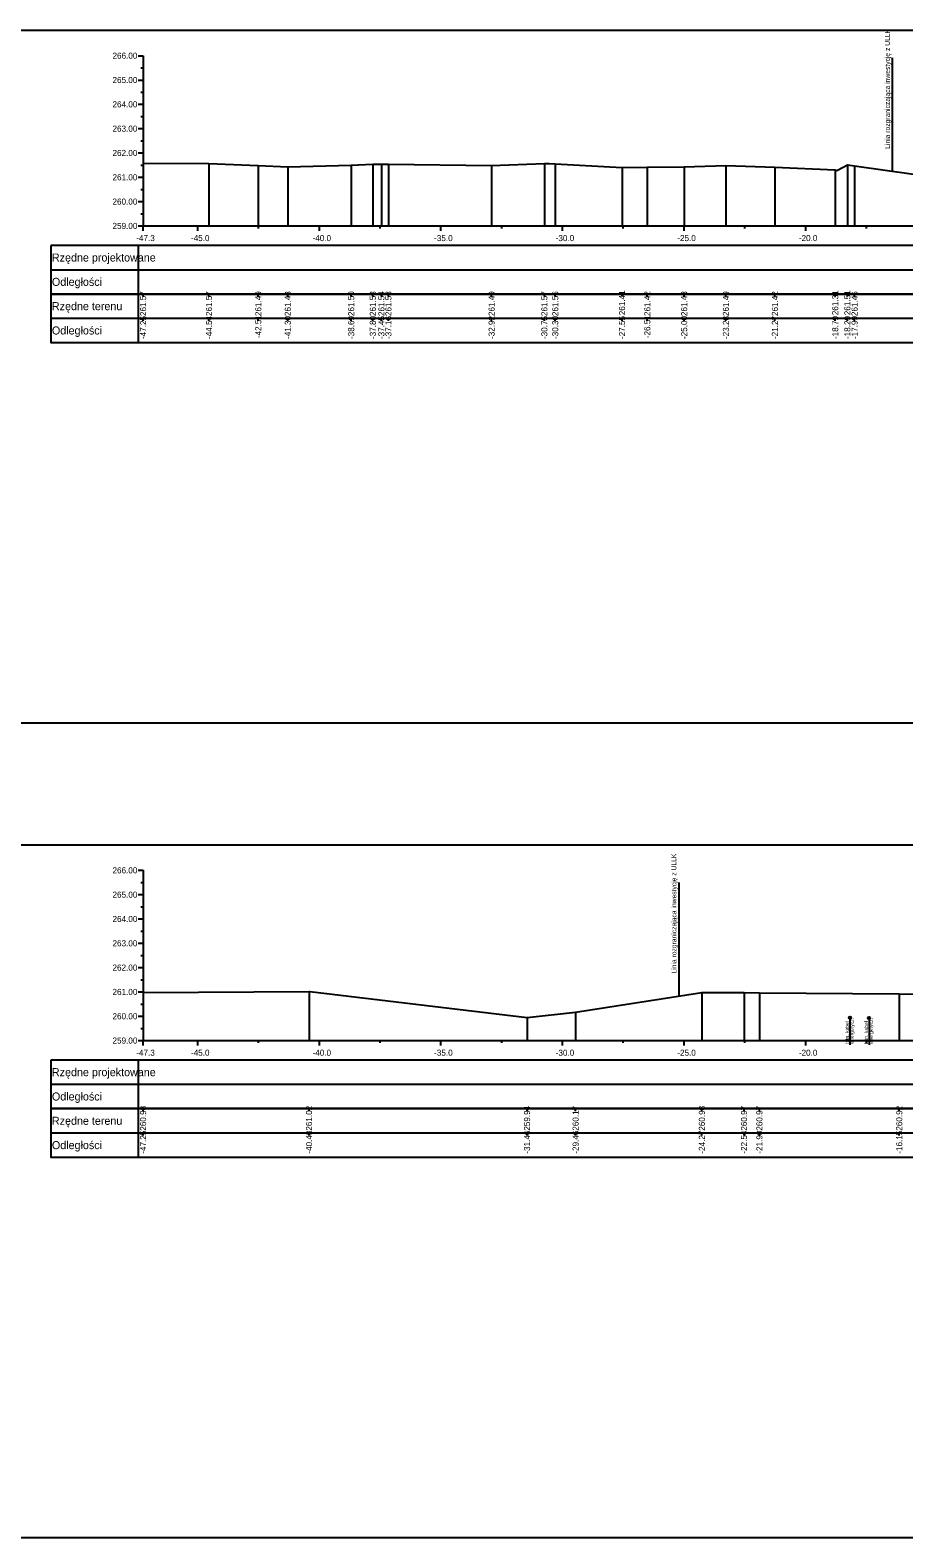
# Model space of a CAD drawing. Extents: x 6516023 to 6560129, y 5513077 to 5529206.
# Drawn here: x 6519458.3 to 6519494.3, y 5514484.7 to 5514546.7 of the extents above; entities that cross this region are included whole.
import ezdxf

# ---------------------------------------------------------------- set-up
doc = ezdxf.new("R2010")
doc.units = 0
for name, color, linetype in [('TOR_PRZEK_P-kable', 7, 'Continuous'), ('TOR_PRZEK_P-tabelka istniejace', 7, 'Continuous'), ('TOR_PRZEK_P-tabelka projektowane', 7, 'Continuous'), ('TOR_PRZEK_P-teren istniejacy', 7, 'Continuous'), ('TOR_PRZEK_P-uklad odniesienia', 7, 'Continuous'), ('TOR_PS_T-granica PKP-projektowana', 7, 'Continuous'), ('TOR_RAMKI-ramka+tabelka 1', 7, 'Continuous')]:
    doc.layers.add(name, color=color, linetype=linetype)

msp = doc.modelspace()

# ---------------------------------------------------------------- linework, layer by layer
at = {"layer": 'TOR_PRZEK_P-kable'}
for p, q in [((6519492.035, 5514506.043), (6519492.035, 5514504.933)), ((6519492.82, 5514506.036), (6519492.82, 5514504.926))]:
    msp.add_line(p, q, dxfattribs=at)
for centre in [(6519492.035, 5514506.043), (6519492.82, 5514506.036)]:
    msp.add_circle(centre, 0.05, dxfattribs=at)
at = {"layer": 'TOR_PRZEK_P-tabelka istniejace'}
for p, q in [((6519459.163, 5514535.806), (6519459.163, 5514533.806)), ((6519462.763, 5514535.806), (6519462.763, 5514533.806)), ((6519462.963, 5514535.706), (6519462.963, 5514535.806)), ((6519465.672, 5514535.706), (6519465.672, 5514535.806)), ((6519467.699, 5514535.706), (6519467.699, 5514535.806)), ((6519468.913, 5514535.706), (6519468.913, 5514535.806)), ((6519471.52, 5514535.706), (6519471.52, 5514535.806)), ((6519472.412, 5514535.706), (6519472.412, 5514535.806)), ((6519472.763, 5514535.706), (6519472.763, 5514535.806)), ((6519473.051, 5514535.706), (6519473.051, 5514535.806)), ((6519477.296, 5514535.706), (6519477.296, 5514535.806)), ((6519479.466, 5514535.706), (6519479.466, 5514535.806)), ((6519479.912, 5514535.706), (6519479.912, 5514535.806)), ((6519482.66, 5514535.706), (6519482.66, 5514535.806)), ((6519483.699, 5514535.706), (6519483.699, 5514535.806)), ((6519485.214, 5514535.706), (6519485.214, 5514535.806)), ((6519486.932, 5514535.706), (6519486.932, 5514535.806)), ((6519488.946, 5514535.706), (6519488.946, 5514535.806)), ((6519491.427, 5514535.706), (6519491.427, 5514535.806)), ((6519491.927, 5514535.706), (6519491.927, 5514535.806)), ((6519492.223, 5514535.706), (6519492.223, 5514535.806)), ((6519459.163, 5514534.806), (6519552.963, 5514534.806)), ((6519462.963, 5514534.706), (6519462.963, 5514534.806)), ((6519465.672, 5514534.706), (6519465.672, 5514534.806)), ((6519467.699, 5514534.706), (6519467.699, 5514534.806)), ((6519468.913, 5514534.706), (6519468.913, 5514534.806)), ((6519471.52, 5514534.706), (6519471.52, 5514534.806)), ((6519472.412, 5514534.706), (6519472.412, 5514534.806)), ((6519472.763, 5514534.706), (6519472.763, 5514534.806)), ((6519473.051, 5514534.706), (6519473.051, 5514534.806)), ((6519477.296, 5514534.706), (6519477.296, 5514534.806)), ((6519479.466, 5514534.706), (6519479.466, 5514534.806)), ((6519479.912, 5514534.706), (6519479.912, 5514534.806)), ((6519482.66, 5514534.706), (6519482.66, 5514534.806)), ((6519483.699, 5514534.706), (6519483.699, 5514534.806)), ((6519485.214, 5514534.706), (6519485.214, 5514534.806)), ((6519486.932, 5514534.706), (6519486.932, 5514534.806)), ((6519488.946, 5514534.706), (6519488.946, 5514534.806)), ((6519491.427, 5514534.706), (6519491.427, 5514534.806)), ((6519491.927, 5514534.706), (6519491.927, 5514534.806)), ((6519492.223, 5514534.706), (6519492.223, 5514534.806)), ((6519459.163, 5514502.306), (6519459.163, 5514500.306)), ((6519462.763, 5514502.306), (6519462.763, 5514500.306)), ((6519462.963, 5514502.206), (6519462.963, 5514502.306)), ((6519469.787, 5514502.206), (6519469.787, 5514502.306)), ((6519478.754, 5514502.206), (6519478.754, 5514502.306)), ((6519480.75, 5514502.206), (6519480.75, 5514502.306)), ((6519485.943, 5514502.206), (6519485.943, 5514502.306)), ((6519487.676, 5514502.206), (6519487.676, 5514502.306)), ((6519488.309, 5514502.206), (6519488.309, 5514502.306)), ((6519494.059, 5514502.206), (6519494.059, 5514502.306)), ((6519459.163, 5514501.306), (6519552.963, 5514501.306)), ((6519462.963, 5514501.206), (6519462.963, 5514501.306)), ((6519469.787, 5514501.206), (6519469.787, 5514501.306)), ((6519478.754, 5514501.206), (6519478.754, 5514501.306)), ((6519480.75, 5514501.206), (6519480.75, 5514501.306)), ((6519485.943, 5514501.206), (6519485.943, 5514501.306)), ((6519487.676, 5514501.206), (6519487.676, 5514501.306)), ((6519488.309, 5514501.206), (6519488.309, 5514501.306)), ((6519494.059, 5514501.206), (6519494.059, 5514501.306))]:
    msp.add_line(p, q, dxfattribs=at)
for points in [[(6519462.963, 5514541.18), (6519462.963, 5514538.806), (6519462.963, 5514538.676), (6519462.963, 5514538.606)], [(6519465.672, 5514541.179), (6519465.672, 5514538.806), (6519465.672, 5514538.676), (6519465.672, 5514538.606)], [(6519467.699, 5514541.094), (6519467.699, 5514538.806), (6519467.699, 5514538.676), (6519467.699, 5514538.606)], [(6519468.913, 5514541.034), (6519468.913, 5514538.806), (6519468.913, 5514538.676), (6519468.913, 5514538.606)], [(6519471.52, 5514541.104), (6519471.52, 5514538.806), (6519471.52, 5514538.676), (6519471.52, 5514538.606)], [(6519472.412, 5514541.139), (6519472.412, 5514538.806), (6519472.412, 5514538.676), (6519472.412, 5514538.606)], [(6519472.763, 5514541.146), (6519472.763, 5514538.806), (6519472.763, 5514538.676), (6519472.763, 5514538.606)], [(6519473.051, 5514541.14), (6519473.051, 5514538.806), (6519473.051, 5514538.676), (6519473.051, 5514538.606)], [(6519477.296, 5514541.092), (6519477.296, 5514538.806), (6519477.296, 5514538.676), (6519477.296, 5514538.606)], [(6519479.466, 5514541.178), (6519479.466, 5514538.806), (6519479.466, 5514538.676), (6519479.466, 5514538.606)], [(6519479.912, 5514541.164), (6519479.912, 5514538.806), (6519479.912, 5514538.676), (6519479.912, 5514538.606)], [(6519483.699, 5514541.024), (6519483.699, 5514538.806), (6519483.699, 5514538.676), (6519483.699, 5514538.606)], [(6519485.214, 5514541.032), (6519485.214, 5514538.806), (6519485.214, 5514538.676), (6519485.214, 5514538.606)], [(6519486.932, 5514541.092), (6519486.932, 5514538.806), (6519486.932, 5514538.676), (6519486.932, 5514538.606)], [(6519488.946, 5514541.025), (6519488.946, 5514538.806), (6519488.946, 5514538.676), (6519488.946, 5514538.606)], [(6519491.927, 5514541.117), (6519491.927, 5514538.806), (6519491.927, 5514538.676), (6519491.927, 5514538.606)], [(6519492.223, 5514541.071), (6519492.223, 5514538.806), (6519492.223, 5514538.676), (6519492.223, 5514538.606)], [(6519482.66, 5514541.013), (6519482.66, 5514538.806), (6519482.66, 5514538.676), (6519482.66, 5514538.606)], [(6519491.427, 5514540.913), (6519491.427, 5514538.806), (6519491.427, 5514538.676), (6519491.427, 5514538.606)], [(6519462.963, 5514507.083), (6519462.963, 5514505.306), (6519462.963, 5514505.176), (6519462.963, 5514505.106)], [(6519469.787, 5514507.123), (6519469.787, 5514505.306), (6519469.787, 5514505.176), (6519469.787, 5514505.106)], [(6519485.943, 5514507.088), (6519485.943, 5514505.306), (6519485.943, 5514505.176), (6519485.943, 5514505.106)], [(6519487.676, 5514507.077), (6519487.676, 5514505.306), (6519487.676, 5514505.176), (6519487.676, 5514505.106)], [(6519488.309, 5514507.073), (6519488.309, 5514505.306), (6519488.309, 5514505.176), (6519488.309, 5514505.106)], [(6519494.059, 5514507.026), (6519494.059, 5514505.306), (6519494.059, 5514505.176), (6519494.059, 5514505.106)], [(6519478.754, 5514506.048), (6519478.754, 5514505.306), (6519478.754, 5514505.176), (6519478.754, 5514505.106)], [(6519480.75, 5514506.273), (6519480.75, 5514505.306), (6519480.75, 5514505.176), (6519480.75, 5514505.106)]]:
    msp.add_lwpolyline(points, dxfattribs=at)
for points in [[(6519459.163, 5514535.806), (6519459.163, 5514533.806), (6519552.963, 5514533.806), (6519552.963, 5514535.806)], [(6519459.163, 5514502.306), (6519459.163, 5514500.306), (6519552.963, 5514500.306), (6519552.963, 5514502.306)]]:
    msp.add_lwpolyline(points, close=True, dxfattribs=at)
at = {"layer": 'TOR_PRZEK_P-tabelka projektowane'}
for p, q in [((6519459.163, 5514537.806), (6519459.163, 5514535.806)), ((6519462.763, 5514537.806), (6519462.763, 5514535.806)), ((6519459.163, 5514536.806), (6519552.963, 5514536.806)), ((6519459.163, 5514504.306), (6519459.163, 5514502.306)), ((6519462.763, 5514504.306), (6519462.763, 5514502.306)), ((6519459.163, 5514503.306), (6519552.963, 5514503.306))]:
    msp.add_line(p, q, dxfattribs=at)
for points in [[(6519459.163, 5514537.806), (6519459.163, 5514535.806), (6519552.963, 5514535.806), (6519552.963, 5514537.806)], [(6519459.163, 5514504.306), (6519459.163, 5514502.306), (6519552.963, 5514502.306), (6519552.963, 5514504.306)]]:
    msp.add_lwpolyline(points, close=True, dxfattribs=at)
at = {"layer": 'TOR_PRZEK_P-teren istniejacy'}
for points in [[(6519462.963, 5514541.18), (6519465.672, 5514541.179), (6519467.699, 5514541.094), (6519468.913, 5514541.034), (6519471.52, 5514541.104), (6519472.412, 5514541.139), (6519472.763, 5514541.146), (6519473.051, 5514541.14), (6519477.296, 5514541.092), (6519479.466, 5514541.178), (6519479.537, 5514541.177), (6519479.661, 5514541.177), (6519479.912, 5514541.164), (6519482.66, 5514541.013), (6519483.699, 5514541.024), (6519485.214, 5514541.032), (6519486.932, 5514541.092), (6519488.946, 5514541.025), (6519491.427, 5514540.913), (6519491.495, 5514540.888), (6519491.545, 5514540.916), (6519491.927, 5514541.117), (6519492.223, 5514541.071), (6519494.649, 5514540.738)], [(6519462.963, 5514507.083), (6519469.787, 5514507.123), (6519469.815, 5514507.12), (6519478.754, 5514506.048), (6519480.75, 5514506.273), (6519485.943, 5514507.088), (6519487.676, 5514507.077), (6519488.309, 5514507.073), (6519494.059, 5514507.026), (6519496.412, 5514507.011)]]:
    msp.add_lwpolyline(points, dxfattribs=at)
at = {"layer": 'TOR_PRZEK_P-uklad odniesienia'}
for p, q in [((6519462.763, 5514545.606), (6519462.963, 5514545.606)), ((6519462.963, 5514545.606), (6519462.963, 5514538.606)), ((6519462.863, 5514545.106), (6519462.963, 5514545.106)), ((6519462.763, 5514544.606), (6519462.963, 5514544.606)), ((6519462.763, 5514543.606), (6519462.963, 5514543.606)), ((6519462.863, 5514544.106), (6519462.963, 5514544.106)), ((6519462.863, 5514543.106), (6519462.963, 5514543.106)), ((6519462.763, 5514542.606), (6519462.963, 5514542.606)), ((6519462.863, 5514542.106), (6519462.963, 5514542.106)), ((6519462.763, 5514541.606), (6519462.963, 5514541.606)), ((6519462.863, 5514541.106), (6519462.963, 5514541.106)), ((6519462.763, 5514540.606), (6519462.963, 5514540.606)), ((6519462.863, 5514540.106), (6519462.963, 5514540.106)), ((6519462.763, 5514539.606), (6519462.963, 5514539.606)), ((6519462.763, 5514538.606), (6519462.963, 5514538.606)), ((6519462.863, 5514539.106), (6519462.963, 5514539.106)), ((6519462.963, 5514538.606), (6519552.963, 5514538.606)), ((6519462.963, 5514538.506), (6519462.963, 5514538.606)), ((6519462.963, 5514538.406), (6519462.963, 5514538.606)), ((6519465.213, 5514538.406), (6519465.213, 5514538.606)), ((6519467.713, 5514538.506), (6519467.713, 5514538.606)), ((6519470.213, 5514538.406), (6519470.213, 5514538.606)), ((6519472.713, 5514538.506), (6519472.713, 5514538.606)), ((6519475.213, 5514538.406), (6519475.213, 5514538.606)), ((6519477.713, 5514538.506), (6519477.713, 5514538.606)), ((6519480.213, 5514538.406), (6519480.213, 5514538.606)), ((6519482.713, 5514538.506), (6519482.713, 5514538.606)), ((6519485.213, 5514538.406), (6519485.213, 5514538.606)), ((6519487.713, 5514538.506), (6519487.713, 5514538.606)), ((6519490.213, 5514538.406), (6519490.213, 5514538.606)), ((6519492.713, 5514538.506), (6519492.713, 5514538.606)), ((6519462.763, 5514512.106), (6519462.963, 5514512.106)), ((6519462.963, 5514512.106), (6519462.963, 5514505.106)), ((6519462.863, 5514511.606), (6519462.963, 5514511.606)), ((6519462.763, 5514511.106), (6519462.963, 5514511.106)), ((6519462.763, 5514510.106), (6519462.963, 5514510.106)), ((6519462.863, 5514510.606), (6519462.963, 5514510.606)), ((6519462.863, 5514509.606), (6519462.963, 5514509.606)), ((6519462.763, 5514509.106), (6519462.963, 5514509.106)), ((6519462.863, 5514508.606), (6519462.963, 5514508.606)), ((6519462.763, 5514508.106), (6519462.963, 5514508.106)), ((6519462.863, 5514507.606), (6519462.963, 5514507.606)), ((6519462.763, 5514507.106), (6519462.963, 5514507.106)), ((6519462.863, 5514506.606), (6519462.963, 5514506.606)), ((6519462.763, 5514506.106), (6519462.963, 5514506.106)), ((6519462.763, 5514505.106), (6519462.963, 5514505.106)), ((6519462.863, 5514505.606), (6519462.963, 5514505.606)), ((6519462.963, 5514505.106), (6519552.963, 5514505.106)), ((6519462.963, 5514505.006), (6519462.963, 5514505.106)), ((6519462.963, 5514504.906), (6519462.963, 5514505.106)), ((6519465.213, 5514504.906), (6519465.213, 5514505.106)), ((6519467.713, 5514505.006), (6519467.713, 5514505.106)), ((6519470.213, 5514504.906), (6519470.213, 5514505.106)), ((6519472.713, 5514505.006), (6519472.713, 5514505.106)), ((6519475.213, 5514504.906), (6519475.213, 5514505.106)), ((6519477.713, 5514505.006), (6519477.713, 5514505.106)), ((6519480.213, 5514504.906), (6519480.213, 5514505.106)), ((6519482.713, 5514505.006), (6519482.713, 5514505.106)), ((6519485.213, 5514504.906), (6519485.213, 5514505.106)), ((6519487.713, 5514505.006), (6519487.713, 5514505.106)), ((6519490.213, 5514504.906), (6519490.213, 5514505.106)), ((6519492.713, 5514505.006), (6519492.713, 5514505.106))]:
    msp.add_line(p, q, dxfattribs=at)
at = {"layer": 'TOR_PS_T-granica PKP-projektowana'}
for p, q in [((6519493.789, 5514540.856), (6519493.789, 5514545.514)), ((6519485.007, 5514506.941), (6519485.007, 5514511.599))]:
    msp.add_line(p, q, dxfattribs=at)
at = {"layer": 'TOR_RAMKI-ramka+tabelka 1'}
for points in [[(6519359.513, 5514546.656), (6519607.013, 5514546.656), (6519607.013, 5514518.156), (6519359.513, 5514518.156)], [(6519359.513, 5514513.156), (6519607.013, 5514513.156), (6519607.013, 5514484.656), (6519359.513, 5514484.656)]]:
    msp.add_lwpolyline(points, close=True, dxfattribs=at)

# ---------------------------------------------------------------- texts
at = {"layer": 'TOR_PRZEK_P-kable'}
for s, p in [('Istn. kabel', (6519491.99, 5514504.969)), ('energetycz.', (6519492.184, 5514504.969)), ('Istn. kabel', (6519492.775, 5514504.963)), ('energetycz.', (6519492.969, 5514504.963))]:
    msp.add_text(s, height=0.14999, rotation=90.0511, dxfattribs=at).set_placement(p)
at = {"layer": 'TOR_PRZEK_P-tabelka istniejace'}
for s, p in [('Rzędne terenu', (6519459.213, 5514535.141)), ('Odległości', (6519459.213, 5514534.141)), ('Rzędne terenu', (6519459.213, 5514501.641)), ('Odległości', (6519459.213, 5514500.641))]:
    msp.add_text(s, height=0.33, dxfattribs=at).set_placement(p)
for s, p in [('261.57', (6519463.088, 5514534.898)), ('261.57', (6519465.797, 5514534.898)), ('261.49', (6519467.824, 5514534.898)), ('261.43', (6519469.038, 5514534.898)), ('261.50', (6519471.645, 5514534.898)), ('261.53', (6519472.537, 5514534.898)), ('261.54', (6519472.888, 5514534.899)), ('261.53', (6519473.176, 5514534.898)), ('261.49', (6519477.421, 5514534.898)), ('261.57', (6519479.591, 5514534.898)), ('261.56', (6519480.037, 5514534.898)), ('261.41', (6519482.785, 5514534.933)), ('261.42', (6519483.824, 5514534.9)), ('261.43', (6519485.339, 5514534.898)), ('261.49', (6519487.057, 5514534.898)), ('261.42', (6519489.071, 5514534.9)), ('261.31', (6519491.552, 5514534.933)), ('261.51', (6519492.052, 5514534.933)), ('261.46', (6519492.348, 5514534.898)), ('-47.25', (6519463.088, 5514533.953)), ('-44.54', (6519465.797, 5514533.955)), ('-42.51', (6519467.824, 5514533.989)), ('-41.30', (6519469.038, 5514533.955)), ('-38.69', (6519471.645, 5514533.955)), ('-37.80', (6519472.537, 5514533.955)), ('-37.45', (6519472.888, 5514533.953)), ('-37.16', (6519473.176, 5514533.954)), ('-32.92', (6519477.421, 5514533.956)), ('-30.75', (6519479.591, 5514533.953)), ('-30.30', (6519480.037, 5514533.955)), ('-27.55', (6519482.785, 5514533.953)), ('-26.51', (6519483.824, 5514533.989)), ('-25.00', (6519485.339, 5514533.955)), ('-23.28', (6519487.057, 5514533.954)), ('-21.27', (6519489.071, 5514533.955)), ('-18.79', (6519491.552, 5514533.955)), ('-18.29', (6519492.052, 5514533.955)), ('-17.99', (6519492.348, 5514533.955)), ('260.98', (6519463.088, 5514501.398)), ('261.02', (6519469.912, 5514501.4)), ('259.94', (6519478.879, 5514501.399)), ('260.17', (6519480.875, 5514501.398)), ('260.98', (6519486.068, 5514501.398)), ('260.97', (6519487.801, 5514501.398)), ('260.97', (6519488.434, 5514501.398)), ('260.92', (6519494.184, 5514501.4)), ('-47.25', (6519463.088, 5514500.453)), ('-40.43', (6519469.912, 5514500.454)), ('-31.46', (6519478.879, 5514500.454)), ('-29.46', (6519480.875, 5514500.454)), ('-24.27', (6519486.068, 5514500.455)), ('-22.54', (6519487.801, 5514500.455)), ('-21.90', (6519488.434, 5514500.455)), ('-16.15', (6519494.184, 5514500.453))]:
    msp.add_text(s, height=0.25, rotation=90, dxfattribs=at).set_placement(p)
at = {"layer": 'TOR_PRZEK_P-tabelka projektowane'}
for s, p in [('Rzędne projektowane', (6519459.213, 5514537.141)), ('Odległości', (6519459.213, 5514536.141)), ('Rzędne projektowane', (6519459.213, 5514503.641)), ('Odległości', (6519459.213, 5514502.641))]:
    msp.add_text(s, height=0.33, dxfattribs=at).set_placement(p)
at = {"layer": 'TOR_PRZEK_P-uklad odniesienia'}
for s, height, p in [('266.00', 0.25, (6519461.705, 5514545.481)), ('265.00', 0.25, (6519461.705, 5514544.481)), ('264.00', 0.25, (6519461.705, 5514543.481)), ('263.00', 0.25, (6519461.705, 5514542.481)), ('262.00', 0.25, (6519461.705, 5514541.481)), ('261.00', 0.25, (6519461.705, 5514540.481)), ('260.00', 0.25, (6519461.705, 5514539.481)), ('259.00', 0.25, (6519461.705, 5514538.481)), ('-', 0.0001, (6519462.963, 5514538.606)), ('-47.3', 0.25, (6519462.682, 5514537.981)), ('-45.0', 0.25, (6519464.932, 5514537.981)), ('-40.0', 0.25, (6519469.932, 5514537.981)), ('-35.0', 0.25, (6519474.932, 5514537.981)), ('-30.0', 0.25, (6519479.932, 5514537.981)), ('-25.0', 0.25, (6519484.932, 5514537.981)), ('-20.0', 0.25, (6519489.932, 5514537.981)), ('266.00', 0.25, (6519461.705, 5514511.981)), ('265.00', 0.25, (6519461.705, 5514510.981)), ('264.00', 0.25, (6519461.705, 5514509.981)), ('263.00', 0.25, (6519461.705, 5514508.981)), ('262.00', 0.25, (6519461.705, 5514507.981)), ('261.00', 0.25, (6519461.705, 5514506.981)), ('260.00', 0.25, (6519461.705, 5514505.981)), ('259.00', 0.25, (6519461.705, 5514504.981)), ('-', 0.0001, (6519462.963, 5514505.106)), ('-47.3', 0.25, (6519462.682, 5514504.481)), ('-45.0', 0.25, (6519464.932, 5514504.481)), ('-40.0', 0.25, (6519469.932, 5514504.481)), ('-35.0', 0.25, (6519474.932, 5514504.481)), ('-30.0', 0.25, (6519479.932, 5514504.481)), ('-25.0', 0.25, (6519484.932, 5514504.481)), ('-20.0', 0.25, (6519489.932, 5514504.481))]:
    msp.add_text(s, height=height, dxfattribs=at).set_placement(p)
at = {"layer": 'TOR_PS_T-granica PKP-projektowana'}
for p in [(6519493.678, 5514541.778), (6519484.897, 5514507.863)]:
    msp.add_text('Linia rozgraniczająca inwestycję z ULLK', height=0.2, rotation=90.0511, dxfattribs=at).set_placement(p)

doc.saveas('drawing.dxf')
